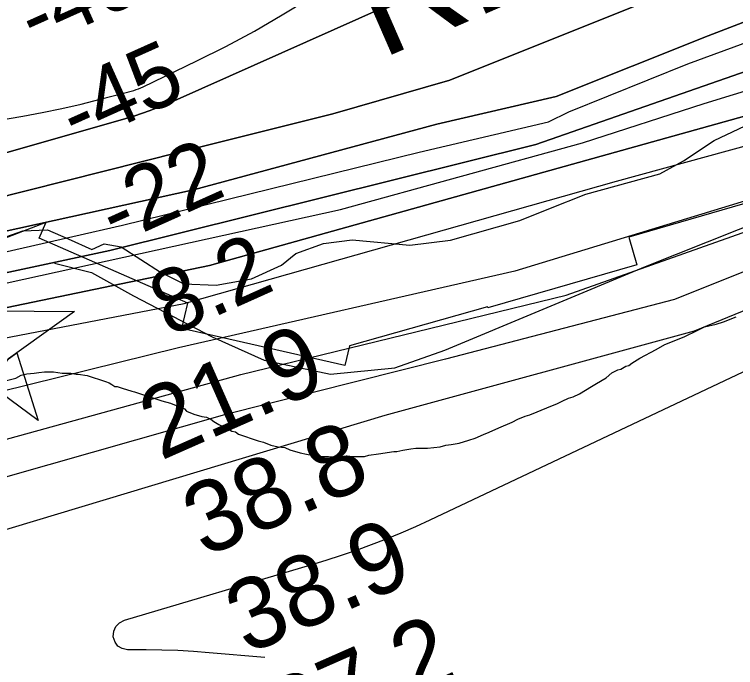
# Model space of a CAD drawing. Extents: x 3219052 to 3256913, y 800770 to 826146.
# Drawn here: x 3250871 to 3251550, y 814028 to 814643 of the extents above; entities that cross this region are included whole.
import ezdxf

# ---------------------------------------------------------------- set-up
doc = ezdxf.new("R2010")
doc.units = 0
for name, color, linetype in [('V-CHAN-NAID', 7, 'Continuous'), ('V-RIVR-EDGE', 7, 'Continuous'), ('V-RIVR-RANG', 7, 'Continuous'), ('V-RRAP-FSHR', 7, 'Continuous'), ('V-RRAP-RVMT', 7, 'Continuous'), ('V-RRAP-RVMT-IDEN', 7, 'Continuous'), ('V-SITE-VEGE', 7, 'Continuous'), ('V-TOPO-DPTH', 7, 'Continuous'), ('V-TOPO-MAJR', 7, 'Continuous'), ('V-TOPO-MINR', 7, 'Continuous'), ('V-TOPO-WATR', 7, 'Continuous')]:
    doc.layers.add(name, color=color, linetype=linetype)

msp = doc.modelspace()

# ---------------------------------------------------------------- linework, layer by layer
at = {"layer": 'V-CHAN-NAID'}
msp.add_lwpolyline([(3250851.15, 814363.81), (3250927.64, 814363.27), (3250865.44, 814318.75)], dxfattribs=at)
msp.add_lwpolyline([(3250865.44, 814318.75), (3250873.23, 814324.33), (3250893.46, 814260.55), (3250839.61, 814300.26), (3250847.41, 814305.84), (3250849.07, 814306.32), (3250850.68, 814306.88), (3250852.84, 814307.79), (3250854.58, 814308.67), (3250856.44, 814309.79), (3250858.18, 814311), (3250859.73, 814312.24), (3250861.02, 814313.41), (3250862.41, 814314.83), (3250863.61, 814316.23), (3250864.73, 814317.71)], close=True, dxfattribs=at)
at = {"layer": 'V-RIVR-EDGE'}
msp.add_lwpolyline([(3250841.18, 814425.93), (3250879.03, 814439.31), (3250902.07, 814440.12), (3250921.61, 814431.82), (3250943.76, 814421.76), (3250955.5, 814426.95), (3250971.58, 814424.3), (3251008.47, 814400.31), (3251030.61, 814389.38), (3251061.04, 814388), (3251094.09, 814394.01), (3251122.37, 814406.98), (3251135.87, 814417.81), (3251161.98, 814427.31), (3251188.94, 814430.72), (3251243.26, 814425.81), (3251281.52, 814430.49), (3251346.77, 814449.02), (3251374.18, 814459.82), (3251408.99, 814473.64), (3251478.59, 814493.03), (3251500.79, 814505.15), (3251529.52, 814524.2), (3251576.09, 814546.26)], dxfattribs=at)
at = {"layer": 'V-RRAP-FSHR'}
msp.add_lwpolyline([(3250908.79, 814408.85), (3250943.43, 814399.88), (3250982.96, 814377.89), (3251057.12, 814339.32), (3251106.04, 814317.34), (3251168.56, 814304.23), (3251229.16, 814310.34), (3251276.25, 814326.89), (3251464.95, 814405.64), (3251756.67, 814521.89), (3252207.39, 814693.08), (3252256.8, 814717.18), (3252290.43, 814736.32), (3252347.13, 814778.57)], dxfattribs=at)
at = {"layer": 'V-RRAP-RVMT'}
for p, q in [((3251590.36, 814474.22), (3251449.45, 814433.3)), ((3250900.45, 814446.94), (3250780.96, 814400.88)), ((3250894.25, 814432.36), (3250900.53, 814446.75)), ((3250900.53, 814446.75), (3250900.45, 814446.94)), ((3251034.09, 814371.11), (3250894.25, 814432.36)), ((3251449.45, 814433.3), (3251456.91, 814407.21)), ((3251456.91, 814407.21), (3251316.7, 814366.65)), ((3251028.53, 814347.23), (3251034.09, 814371.11)), ((3251316.36, 814367.74), (3251186.54, 814330.92)), ((3251316.7, 814366.65), (3251316.36, 814367.74)), ((3251182.1, 814312.28), (3251028.53, 814347.23)), ((3251186.54, 814330.92), (3251182.1, 814312.28))]:
    msp.add_line(p, q, dxfattribs=at)
at = {"layer": 'V-SITE-VEGE'}
for p, q in [((3251538.58, 814353.48), (3251550.33, 814358.26)), ((3251513.7, 814345.31), (3251520.61, 814348.73)), ((3251520.61, 814348.73), (3251531.67, 814351.44)), ((3251531.67, 814351.44), (3251538.58, 814353.48)), ((3251501.94, 814339.84), (3251513.7, 814345.31)), ((3251483.28, 814332.33), (3251488.81, 814334.38)), ((3251488.81, 814334.38), (3251501.94, 814339.84)), ((3251459.75, 814319.32), (3251474.97, 814327.54)), ((3251474.97, 814327.54), (3251483.28, 814332.33)), ((3251449.37, 814312.47), (3251452.15, 814314.53)), ((3251452.15, 814314.53), (3251459.75, 814319.32)), ((3250893.83, 814305.95), (3250899.35, 814306.62)), ((3250899.35, 814306.62), (3250907.63, 814306.58)), ((3250907.63, 814306.58), (3250915.91, 814305.17)), ((3251433.47, 814305.64), (3251439, 814308.38)), ((3251439, 814308.38), (3251441.77, 814309.05)), ((3251441.77, 814309.05), (3251446.61, 814311.79)), ((3251446.61, 814311.79), (3251449.37, 814312.47)), ((3250858.59, 814297.14), (3250872.41, 814300.53)), ((3250872.41, 814300.53), (3250877.25, 814303.26)), ((3250877.25, 814303.26), (3250882.78, 814304.62)), ((3250882.78, 814304.62), (3250889.68, 814305.28)), ((3250889.68, 814305.28), (3250893.83, 814305.95)), ((3250915.91, 814305.17), (3250924.19, 814305.13)), ((3250924.19, 814305.13), (3250929.01, 814304.42)), ((3250929.01, 814304.42), (3250931.08, 814304.41)), ((3250931.08, 814304.41), (3250939.36, 814302.99)), ((3250939.36, 814302.99), (3250956.59, 814297.39)), ((3251418.93, 814295.35), (3251427.93, 814300.83)), ((3251427.93, 814300.83), (3251433.47, 814305.64)), ((3250956.59, 814297.39), (3250960.03, 814296)), ((3250960.03, 814296), (3250962.78, 814294.6)), ((3250962.78, 814294.6), (3250965.54, 814292.52)), ((3251414.09, 814292.61), (3251418.93, 814295.35)), ((3250965.54, 814292.52), (3250967.61, 814292.51)), ((3250967.61, 814292.51), (3250972.43, 814291.11)), ((3250972.43, 814291.11), (3250981.39, 814288.31)), ((3250981.39, 814288.31), (3250984.15, 814287.61)), ((3250984.15, 814287.61), (3250994.48, 814284.11)), ((3251403.02, 814285.76), (3251414.09, 814292.61)), ((3250994.48, 814284.11), (3251001.37, 814282.01)), ((3251001.37, 814282.01), (3251009.64, 814279.22)), ((3251009.64, 814279.22), (3251017.92, 814277.11)), ((3251386.43, 814278.93), (3251392.65, 814281.67)), ((3251392.65, 814281.67), (3251396.8, 814283.03)), ((3251396.8, 814283.03), (3251403.02, 814285.76)), ((3251017.92, 814277.11), (3251031, 814271.53)), ((3251362.92, 814268.69), (3251376.06, 814274.15)), ((3251376.06, 814274.15), (3251381.59, 814276.2)), ((3251381.59, 814276.2), (3251386.43, 814278.93)), ((3251031, 814271.53), (3251033.06, 814269.45)), ((3251033.06, 814269.45), (3251039.95, 814266.66)), ((3251039.95, 814266.66), (3251047.53, 814264.56)), ((3251351.86, 814264.6), (3251356.01, 814265.96)), ((3251356.01, 814265.96), (3251362.92, 814268.69)), ((3251047.53, 814264.56), (3251051.67, 814263.85)), ((3251051.67, 814263.85), (3251055.8, 814261.76)), ((3251055.8, 814261.76), (3251058.55, 814259.68)), ((3251058.55, 814259.68), (3251063.37, 814256.9)), ((3251326.97, 814253.66), (3251339.42, 814259.13)), ((3251339.42, 814259.13), (3251344.95, 814261.87)), ((3251344.95, 814261.87), (3251351.86, 814264.6)), ((3251063.37, 814256.9), (3251072.33, 814252.72)), ((3251072.33, 814252.72), (3251075.77, 814250.63)), ((3251317.98, 814249.56), (3251326.97, 814253.66)), ((3251075.77, 814250.63), (3251079.21, 814249.93)), ((3251079.21, 814249.93), (3251081.96, 814247.84)), ((3251081.96, 814247.84), (3251100.57, 814241.55)), ((3251304.84, 814244.1), (3251312.45, 814247.52)), ((3251312.45, 814247.52), (3251317.98, 814249.56)), ((3251100.57, 814241.55), (3251105.39, 814240.15)), ((3251105.39, 814240.15), (3251112.28, 814237.36)), ((3251282.05, 814237.99), (3251289.64, 814239.34)), ((3251289.64, 814239.34), (3251298.62, 814242.06)), ((3251298.62, 814242.06), (3251304.84, 814244.1)), ((3251112.28, 814237.36), (3251119.18, 814235.95)), ((3251119.18, 814235.95), (3251125.38, 814235.23)), ((3251125.38, 814235.23), (3251130.21, 814233.14)), ((3251130.21, 814233.14), (3251139.85, 814230.34)), ((3251230.95, 814231.32), (3251236.48, 814232.67)), ((3251236.48, 814232.67), (3251244.07, 814234.02)), ((3251244.07, 814234.02), (3251248.91, 814234.69)), ((3251248.91, 814234.69), (3251259.95, 814234.64)), ((3251259.95, 814234.64), (3251271.68, 814235.96)), ((3251271.68, 814235.96), (3251277.21, 814237.32)), ((3251277.21, 814237.32), (3251282.05, 814237.99)), ((3251139.85, 814230.34), (3251146.06, 814228.93)), ((3251146.06, 814228.93), (3251154.33, 814227.52)), ((3251154.33, 814227.52), (3251159.85, 814226.8)), ((3251159.85, 814226.8), (3251166.75, 814226.77)), ((3251166.75, 814226.77), (3251174.34, 814226.04)), ((3251174.34, 814226.04), (3251186.76, 814226.68)), ((3251186.76, 814226.68), (3251200.56, 814226.62)), ((3251200.56, 814226.62), (3251204.71, 814227.98)), ((3251204.71, 814227.98), (3251213.69, 814229.32)), ((3251213.69, 814229.32), (3251228.19, 814231.33)), ((3251228.19, 814231.33), (3251230.95, 814231.32))]:
    msp.add_line(p, q, dxfattribs=at)
at = {"layer": 'V-TOPO-DPTH'}
for points in [[(3250609.57, 814440.55), (3250970.64, 814543.38), (3250984.28, 814547.58), (3250997.78, 814552.16), (3251011.07, 814557.33), (3251024.23, 814562.87), (3251589.14, 814815.38), (3251634.3, 814835.5), (3251679.5, 814855.53), (3251724.76, 814875.45), (3251770.04, 814895.28), (3251787.94, 814903.09), (3251824.5, 814918.47), (3251861.3, 814933.19), (3251898.49, 814946.94), (3251935.92, 814960.03), (3252104.92, 815016.63), (3252200.39, 815049.95), (3252295.26, 815084.88), (3252389.21, 815122.19)], [(3251280.8, 814581.07), (3251902.33, 814830.45), (3251903.77, 814831.03), (3251905.22, 814831.6), (3251906.66, 814832.17), (3251908.11, 814832.73), (3251909.56, 814833.29), (3251911.01, 814833.84), (3251912.46, 814834.39), (3251913.91, 814834.95), (3252076.19, 814896.25), (3252158.61, 814927.87), (3252240.81, 814960.06), (3252322.67, 814993.11), (3252404.3, 815026.72)], [(3252404.3, 815026.72), (3252322.67, 814993.11), (3252240.81, 814960.06), (3252158.61, 814927.87), (3252076.19, 814896.25), (3251913.91, 814834.95), (3251912.46, 814834.39), (3251911.01, 814833.84), (3251909.56, 814833.29), (3251908.11, 814832.73), (3251906.66, 814832.17), (3251905.22, 814831.6), (3251903.77, 814831.03), (3251902.33, 814830.45), (3251280.8, 814581.07)], [(3251589.14, 814815.38), (3251024.23, 814562.87), (3251011.07, 814557.33), (3250997.78, 814552.16), (3250984.28, 814547.58), (3250970.64, 814543.38), (3250477.66, 814402.98), (3250438.62, 814392.18), (3250399.49, 814381.78), (3250360.2, 814371.96), (3250320.8, 814362.54), (3250311.61, 814360.41), (3250276.89, 814351.82), (3250242.37, 814342.52), (3250208.15, 814332.17), (3250174.14, 814321.12), (3250120.25, 814302.7), (3250113.35, 814300.27), (3250106.48, 814297.76), (3250099.66, 814295.13), (3250092.87, 814292.41), (3250031.8, 814267.37)], [(3244461.31, 812348.02), (3244672.2, 812393.03), (3245187.63, 812502.17), (3245531.26, 812578.12), (3246199.46, 812765.81), (3247108.74, 813058.18), (3247323.54, 813136.66), (3247567, 813246.12), (3248053.94, 813469.8), (3248493.17, 813705.47), (3248645.94, 813781.64), (3248765.28, 813826.82), (3249044.49, 813902.84), (3249505.08, 814038.29), (3249934.66, 814178.54), (3250206.74, 814276.04), (3250726.97, 814409.03), (3251039.57, 814477.85), (3251268.66, 814539.61), (3251380.82, 814565.72), (3251524.03, 814622.81), (3251845.34, 814746.74)], [(3251845.34, 814746.74), (3251524.03, 814622.81), (3251380.82, 814565.72), (3251268.66, 814539.61), (3251039.57, 814477.85), (3250726.97, 814409.03), (3250206.74, 814276.04), (3249934.66, 814178.54), (3249505.08, 814038.29), (3249044.49, 813902.84), (3248765.28, 813826.82), (3248645.94, 813781.64), (3248493.17, 813705.47), (3248053.94, 813469.8), (3247567, 813246.12), (3247323.54, 813136.66), (3247108.74, 813058.18), (3246199.46, 812765.81), (3245531.26, 812578.12), (3245187.63, 812502.17), (3244672.2, 812393.03), (3244461.31, 812348.02)], [(3251910.79, 814712.2), (3251361.68, 814520.42), (3250960.78, 814420.68), (3250495.46, 814321.03), (3250400, 814297.28), (3250232.95, 814252.15), (3249684.04, 814069.09), (3249380.95, 813971.63), (3248913.21, 813845.74), (3248681.72, 813772.05), (3248638.75, 813753.02), (3248524.18, 813698.28), (3248400.05, 813634.01), (3248089.71, 813457.83), (3247896.36, 813367.4), (3247402.27, 813143.73), (3246986.98, 812986.76), (3245683.91, 812554.08), (3245211.42, 812442.5), (3244705.54, 812342.9), (3244543.28, 812309.69), (3244411.53, 812296.45)], [(3244411.53, 812296.45), (3244543.28, 812309.69), (3244705.54, 812342.9), (3245211.42, 812442.5), (3245683.91, 812554.08), (3246986.98, 812986.76), (3247402.27, 813143.73), (3247896.36, 813367.4), (3248089.71, 813457.83), (3248400.05, 813634.01), (3248524.18, 813698.28), (3248638.75, 813753.02), (3248681.72, 813772.05), (3248913.21, 813845.74), (3249380.95, 813971.63), (3249684.04, 814069.09), (3250232.95, 814252.15), (3250400, 814297.28), (3250495.46, 814321.03), (3250960.78, 814420.68), (3251361.68, 814520.42), (3251910.79, 814712.2)], [(3251911.71, 814640.06), (3251642.25, 814570.69), (3251054.67, 814406.53), (3250381.84, 814267.68), (3250060.41, 814168.1), (3249377.34, 813943.96), (3248714.44, 813759.91), (3248412.98, 813620.14), (3248056.14, 813410.24), (3247845.12, 813310.39), (3247136.76, 813011.03), (3246338.12, 812726.95), (3245830.8, 812547.54), (3245509.34, 812437.93), (3244736.13, 812294.3), (3244058.36, 812185.57), (3243701.95, 812146.3), (3243345.54, 812107.03), (3242667.89, 812048.49), (3242321.51, 812009.2), (3241985.1, 811939.77), (3241608.61, 811900.55), (3241432.84, 811850.8), (3241271.09, 811842.69)], [(3241271.09, 811842.69), (3241432.84, 811850.8), (3241608.61, 811900.55), (3241985.1, 811939.77), (3242321.51, 812009.2), (3242667.89, 812048.49), (3243345.54, 812107.03), (3243701.95, 812146.3), (3244058.36, 812185.57), (3244736.13, 812294.3), (3245509.34, 812437.93), (3245830.8, 812547.54), (3246338.12, 812726.95), (3247136.76, 813011.03), (3247845.12, 813310.39), (3248056.14, 813410.24), (3248412.98, 813620.14), (3248714.44, 813759.91), (3249377.34, 813943.96), (3250060.41, 814168.1), (3250381.84, 814267.68), (3251054.67, 814406.53), (3251642.25, 814570.69), (3251911.71, 814640.06)], [(3251924.58, 814594.05), (3251756.36, 814526.21), (3251646.72, 814494.01), (3251342.14, 814401.4), (3251025.44, 814329.11), (3250716.85, 814252.74), (3250363.71, 814213.02), (3250091.64, 814136.56), (3249466.19, 813927.02), (3249238.79, 813862.63), (3248739.3, 813717.72)], [(3244480.86, 812409.22), (3245020.63, 812497.6), (3245576.63, 812613.85), (3246256.76, 812803.91), (3246590.87, 812908.49), (3247194.67, 813103.41), (3247304.46, 813143.84), (3247433.35, 813198.56), (3247753.2, 813348.48), (3248073.05, 813498.41), (3248536.16, 813741.21), (3248657.9, 813803.09), (3248803.48, 813853.02), (3248944.27, 813888.64), (3249166.22, 813955.18), (3249292.7, 813988.43), (3249521.8, 814059.74), (3250159.03, 814280.86), (3250268.82, 814321.29), (3250631.55, 814413.91), (3251027.68, 814513.65), (3251170.86, 814549.27), (3251280.8, 814581.07)], [(3251280.8, 814581.07), (3251170.86, 814549.27), (3251027.68, 814513.65), (3250631.55, 814413.91), (3250625.73, 814412.43), (3250606.55, 814407.53), (3250594.33, 814436.21), (3250609.57, 814440.55)]]:
    msp.add_lwpolyline(points, dxfattribs=at)
at = {"layer": 'V-TOPO-MAJR'}
for points in [[(3250740.86, 814523.59), (3250878.89, 814547.22), (3250897.24, 814550.62), (3250915.52, 814554.35), (3250933.69, 814558.57), (3250951.79, 814563.12), (3250983.28, 814571.49), (3250985.56, 814572.16), (3250987.81, 814572.92), (3250990.01, 814573.81), (3250992.18, 814574.78), (3251042.84, 814599.19), (3251070.04, 814612.92), (3251096.88, 814627.3), (3251123.17, 814642.65), (3251149.11, 814658.65)], [(3248859.84, 813704.35), (3249095.82, 813748.93), (3249422.19, 813818.38), (3249597.98, 813873.15), (3250070.19, 814062.69), (3250205.8, 814107.52), (3250396.54, 814122.11), (3250627.39, 814121.53), (3250823.17, 814146.14), (3251219.93, 814265.61), (3251511.21, 814345.18), (3251954.48, 814526.77)]]:
    msp.add_lwpolyline(points, dxfattribs=at)
at = {"layer": 'V-TOPO-MINR'}
for points in [[(3251280.8, 814581.07), (3251902.33, 814830.45), (3251903.77, 814831.03), (3251905.22, 814831.6), (3251906.66, 814832.17), (3251908.11, 814832.73), (3251909.56, 814833.29), (3251911.01, 814833.84), (3251912.46, 814834.39), (3251913.91, 814834.95), (3252076.19, 814896.25), (3252158.61, 814927.87), (3252240.81, 814960.06), (3252322.67, 814993.11), (3252404.3, 815026.72)], [(3251589.14, 814815.38), (3251024.23, 814562.87), (3251011.07, 814557.33), (3250997.78, 814552.16), (3250984.28, 814547.58), (3250970.64, 814543.38), (3250477.66, 814402.98), (3250438.62, 814392.18), (3250399.49, 814381.78), (3250360.2, 814371.96), (3250320.8, 814362.54), (3250311.61, 814360.41), (3250276.89, 814351.82), (3250242.37, 814342.52), (3250208.15, 814332.17), (3250174.14, 814321.12), (3250120.25, 814302.7), (3250113.35, 814300.27), (3250106.48, 814297.76), (3250099.66, 814295.13), (3250092.87, 814292.41), (3250031.8, 814267.37)], [(3244500.82, 812330.44), (3245297.37, 812497.28), (3245714.97, 812596.99), (3246457.18, 812827.53), (3247146.9, 813055.75), (3247395.12, 813150.89), (3248061.08, 813455.48), (3248469.29, 813681.64), (3248645.93, 813772.09), (3248946.64, 813867.17), (3249385.74, 813988.33), (3249991.92, 814183.25), (3250206.72, 814259.34), (3250505.02, 814337.72), (3250972.73, 814444.53), (3251251.93, 814513.39), (3251373.64, 814541.87), (3251392.73, 814551.39), (3251504.91, 814596.59), (3251815.18, 814710.74), (3251925.33, 814749.51)], [(3251845.34, 814746.74), (3251524.03, 814622.81), (3251380.82, 814565.72), (3251268.66, 814539.61), (3251039.57, 814477.85), (3250726.97, 814409.03), (3250206.74, 814276.04), (3249934.66, 814178.54), (3249505.08, 814038.29), (3249044.49, 813902.84), (3248765.28, 813826.82), (3248645.94, 813781.64), (3248493.17, 813705.47), (3248053.94, 813469.8), (3247567, 813246.12), (3247323.54, 813136.66), (3247108.74, 813058.18), (3246199.46, 812765.81), (3245531.26, 812578.12), (3245187.63, 812502.17), (3244672.2, 812393.03), (3244461.31, 812348.02)], [(3251910.79, 814712.2), (3251361.68, 814520.42), (3250960.78, 814420.68), (3250495.46, 814321.03), (3250400, 814297.28), (3250232.95, 814252.15), (3249684.04, 814069.09), (3249380.95, 813971.63), (3248913.21, 813845.74), (3248681.72, 813772.05), (3248638.75, 813753.02), (3248524.18, 813698.28), (3248400.05, 813634.01), (3248089.71, 813457.83), (3247896.36, 813367.4), (3247402.27, 813143.73), (3246986.98, 812986.76), (3245683.91, 812554.08), (3245211.42, 812442.5), (3244705.54, 812342.9), (3244543.28, 812309.69), (3244411.53, 812296.45)], [(3244430.04, 812277.26), (3245464.33, 812468.45), (3245686.27, 812530.22), (3246459.53, 812796.52), (3246798.43, 812910.63), (3247001.29, 812979.58), (3247257.86, 813075.31), (3247441.64, 813150.24), (3247933.34, 813366.76), (3248063.43, 813431.02), (3248265.15, 813545.3), (3248425.1, 813638.16), (3248632.77, 813736.92), (3248707.96, 813770.23), (3248902.45, 813826.07), (3249360.65, 813951.97), (3249879.73, 814124.33), (3250067.07, 814184.95), (3250390.45, 814285.96), (3251177.92, 814459.2), (3251405.82, 814522.15), (3251520.37, 814559), (3251776.92, 814638.02), (3251933.19, 814689.13)], [(3248716.49, 813734.42), (3249155.53, 813864.08), (3249559.68, 813979.3), (3249966.77, 814111.94), (3250370.96, 814244.59), (3250687.8, 814304.83), (3251030.81, 814370.8), (3251437.86, 814486.02), (3251922.99, 814619.16)], [(3251924.58, 814594.05), (3251756.36, 814526.21), (3251646.72, 814494.01), (3251342.14, 814401.4), (3251025.44, 814329.11), (3250716.85, 814252.74), (3250363.71, 814213.02), (3250091.64, 814136.56), (3249466.19, 813927.02), (3249238.79, 813862.63), (3248739.3, 813717.72)], [(3244480.86, 812409.22), (3245020.63, 812497.6), (3245576.63, 812613.85), (3246256.76, 812803.91), (3246590.87, 812908.49), (3247194.67, 813103.41), (3247304.46, 813143.84), (3247433.35, 813198.56), (3247753.2, 813348.48), (3248073.05, 813498.41), (3248536.16, 813741.21), (3248657.9, 813803.09), (3248803.48, 813853.02), (3248944.27, 813888.64), (3249166.22, 813955.18), (3249292.7, 813988.43), (3249521.8, 814059.74), (3250159.03, 814280.86), (3250268.82, 814321.29), (3250631.55, 814413.91), (3251027.68, 814513.65), (3251170.86, 814549.27), (3251280.8, 814581.07)], [(3248759.54, 813705.19), (3249205.56, 813824.96), (3249379.41, 813862.31), (3249523.05, 813903.5), (3249787.72, 814004.84), (3250097.75, 814121.17), (3250377.45, 814192.25), (3250653.21, 814199.12), (3250811.94, 814228.94), (3251084.09, 814303.82), (3251390.24, 814378.61), (3251923.59, 814567.63)], [(3251954.05, 814556.18), (3251726.65, 814468.43), (3251492.22, 814374.58), (3251276.77, 814318.45), (3251068.89, 814266.08), (3250819.41, 814194.93), (3250656.92, 814168.89), (3250369.82, 814162.05), (3250237.56, 814139.71), (3250120.38, 814106), (3249976.72, 814057.25), (3249689.36, 813944.64), (3249526.75, 813869.5), (3249186.6, 813794.79), (3248837.09, 813715.92)], [(3251106.81, 814037.45), (3251054.45, 814042), (3251039.6, 814043.1), (3251024.73, 814043.95), (3251009.85, 814044.41), (3250994.96, 814044.62), (3250977.54, 814044.64), (3250972.47, 814045.88), (3250968.36, 814048.18), (3250965.67, 814052.05), (3250963.92, 814056.97), (3250964.59, 814062.27), (3250966.39, 814066.8), (3250969.91, 814070.18), (3250974.57, 814072.8), (3251150.13, 814124.72), (3251164.49, 814129.13), (3251178.78, 814133.75), (3251192.96, 814138.68), (3251207.08, 814143.81), (3251221.07, 814149.26), (3251234.96, 814154.95), (3251248.71, 814160.97), (3251262.37, 814167.23), (3252041.92, 814535.93)]]:
    msp.add_lwpolyline(points, dxfattribs=at)
at = {"layer": 'V-TOPO-WATR'}
msp.add_lwpolyline([(3251911.71, 814640.06), (3251642.25, 814570.69), (3251054.67, 814406.53), (3250381.84, 814267.68), (3250060.41, 814168.1), (3249377.34, 813943.96), (3248714.44, 813759.91), (3248412.98, 813620.14), (3248056.14, 813410.24), (3247845.12, 813310.39), (3247136.76, 813011.03), (3246338.12, 812726.95), (3245830.8, 812547.54), (3245509.34, 812437.93), (3244736.13, 812294.3), (3244058.36, 812185.57), (3243701.95, 812146.3), (3243345.54, 812107.03), (3242667.89, 812048.49), (3242321.51, 812009.2), (3241985.1, 811939.77), (3241608.61, 811900.55), (3241432.84, 811850.8), (3241271.09, 811842.69)], dxfattribs=at)

# ---------------------------------------------------------------- texts
at = {"layer": 'V-RIVR-RANG'}
for s, height, rotation, p in [('-49', 60, 24.17181, (3250890.12, 814610.8)), ('-45', 60, 24.17181, (3250929.21, 814518.73)), ('-22', 60, 24.17181, (3250966.36, 814425.8)), ('8.2', 60, 24.17181, (3251016.44, 814338.67)), ('21.9', 67, 23.80833, (3251008.71, 814222.58)), ('38.8', 67, 23.80833, (3251049.55, 814131.29)), ('38.9', 67, 23.80833, (3251089.91, 814039.8)), ('37.2', 67, 23.80833, (3251130.75, 813948.52))]:
    msp.add_text(s, height=height, rotation=rotation, dxfattribs=at).set_placement(p)
at = {"layer": 'V-RRAP-RVMT-IDEN'}
msp.add_text('REVET.', height=100, rotation=23.59234, dxfattribs=at).set_placement((3251216.2, 814600.69))

doc.saveas('drawing.dxf')
